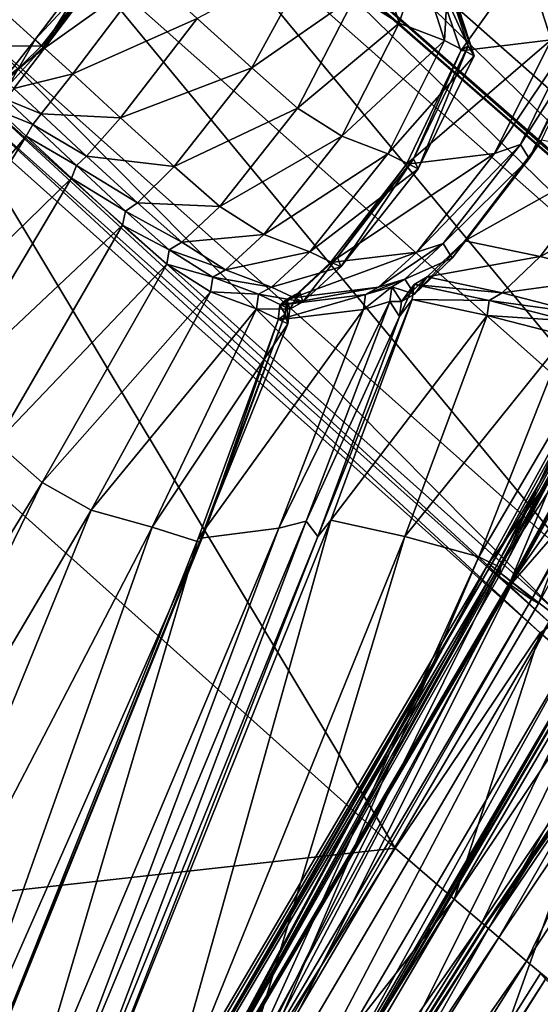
# Model space of a CAD drawing. Header units: millimetres. Extents: x 2387 to 13955, y -4964 to 364.
# Tile 915 of 1056: x 4468 to 4475, y 207 to 220. Entities that reach past the tile are written whole.
import ezdxf

# ---------------------------------------------------------------- set-up
doc = ezdxf.new("R2010")
doc.units = ezdxf.units.MM
doc.header["$MEASUREMENT"] = 0
doc.layers.add('Predefinito', color=7, linetype='Continuous', true_color=0x000000)

# ---------------------------------------------------------------- blocks, each defined once
blk = doc.blocks.new('Blocco 08')
at = {"layer": 'Predefinito'}
for points in [[(-488.804, -40.578, 607.83), (-469.29, -60.736, 485.531), (-470.29, -62.156, 485.508)], [(-455.804, -62.783, 440.54), (-464.064, -55.496, 485.73), (-461.432, -53.25, 485.772)], [(-455.896, -62.961, 440.568), (-464.152, -55.677, 485.748), (-464.064, -55.496, 485.73)], [(-464.064, -55.496, 485.73), (-455.804, -62.783, 440.54), (-455.896, -62.961, 440.568)], [(-456.679, -63.417, 440.465), (-464.937, -56.125, 485.673), (-464.343, -55.738, 485.721)], [(-456.087, -63.025, 440.53), (-464.343, -55.738, 485.721), (-464.152, -55.677, 485.748)], [(-464.343, -55.738, 485.721), (-456.087, -63.025, 440.53), (-456.679, -63.417, 440.465)], [(-464.152, -55.677, 485.748), (-455.896, -62.961, 440.568), (-456.087, -63.025, 440.53)], [(-457.981, -64.581, 440.408), (-466.228, -57.286, 485.625), (-464.937, -56.125, 485.673)], [(-464.937, -56.125, 485.673), (-456.679, -63.417, 440.465), (-457.981, -64.581, 440.408)], [(-459.015, -65.942, 440.49), (-467.268, -58.655, 485.67), (-466.228, -57.286, 485.625)], [(-466.228, -57.286, 485.625), (-457.981, -64.581, 440.408), (-459.015, -65.942, 440.49)], [(-458.81, -66.925, 440.836), (-467.109, -59.664, 485.899), (-467.268, -58.655, 485.67)], [(-467.268, -58.655, 485.67), (-459.015, -65.942, 440.49), (-458.81, -66.925, 440.836)], [(-461.082, -68.033, 440.306), (-469.29, -60.736, 485.531), (-468.083, -59.574, 485.646)], [(-468.083, -59.574, 485.646), (-459.841, -66.861, 440.462), (-461.082, -68.033, 440.306)], [(-459.841, -66.861, 440.462), (-468.083, -59.574, 485.646), (-467.148, -59.709, 485.898)], [(-467.148, -59.709, 485.898), (-458.85, -66.969, 440.834), (-459.841, -66.861, 440.462)], [(-458.85, -66.969, 440.834), (-467.148, -59.709, 485.898), (-466.74, -60.09, 486.059)], [(-467.109, -59.664, 485.899), (-458.81, -66.925, 440.836), (-458.405, -67.332, 441.075)], [(-458.405, -67.332, 441.075), (-466.74, -60.09, 486.059), (-467.109, -59.664, 485.899)], [(-466.74, -60.09, 486.059), (-458.405, -67.332, 441.075), (-458.85, -66.969, 440.834)], [(-462.1, -69.451, 440.284), (-470.29, -62.156, 485.508), (-469.29, -60.736, 485.531)], [(-468.457, -60.895, 1225.44), (-468.583, -60.78, 1225.27), (-469.634, -62.167, 1225.23)], [(-469.522, -62.274, 1225.406), (-469.634, -62.167, 1225.23), (-468.583, -60.78, 1225.27)], [(-468.583, -60.78, 1225.27), (-468.457, -60.895, 1225.44), (-469.522, -62.274, 1225.406)], [(-469.29, -60.736, 485.531), (-461.082, -68.033, 440.306), (-462.1, -69.451, 440.284)], [(-465.196, -61.559, 1219.84), (-464.593, -61.941, 1211.533), (-464.93, -60.844, 1211.415)], [(-464.314, -61.075, 1193.802), (-464.93, -60.844, 1211.415), (-464.593, -61.941, 1211.533)], [(-470.093, -61.755, 1226.835), (-469.547, -62.254, 1225.934), (-468.473, -60.883, 1225.972)], [(-469.634, -62.167, 1225.23), (-469.503, -62.286, 1225.385), (-468.457, -60.895, 1225.44)], [(-468.457, -60.895, 1225.44), (-468.473, -60.883, 1225.972), (-469.547, -62.254, 1225.934)], [(-469.547, -62.254, 1225.934), (-469.522, -62.274, 1225.406), (-468.457, -60.895, 1225.44)], [(-468.065, -61.256, 1225.419), (-468.457, -60.895, 1225.44), (-469.503, -62.286, 1225.385)], [(-462.488, -60.936, 973.299), (-462.84, -61.064, 1031.339), (-462.485, -62.173, 1031.332)], [(-467.39, -61.874, 1224.676), (-466.633, -62.558, 1222.929), (-465.796, -61.031, 1222.806)], [(-465.196, -61.559, 1219.84), (-465.796, -61.031, 1222.806), (-466.633, -62.558, 1222.929)], [(-464.593, -61.941, 1211.533), (-463.962, -62.183, 1193.846), (-464.314, -61.075, 1193.802)], [(-463.914, -61.283, 1167.342), (-464.314, -61.075, 1193.802), (-463.962, -62.183, 1193.846)], [(-462.84, -61.064, 1031.339), (-464.11, -61.217, 1087.889), (-463.735, -62.326, 1087.882)], [(-463.735, -62.326, 1087.882), (-462.485, -62.173, 1031.332), (-462.84, -61.064, 1031.339)], [(-469.503, -62.286, 1225.385), (-469.113, -62.644, 1225.351), (-468.065, -61.256, 1225.419)], [(-467.39, -61.874, 1224.676), (-468.065, -61.256, 1225.419), (-469.113, -62.644, 1225.351)], [(-464.11, -61.217, 1087.889), (-464.006, -61.144, 1132.631), (-463.633, -62.256, 1132.627)], [(-463.633, -62.256, 1132.627), (-463.735, -62.326, 1087.882), (-464.11, -61.217, 1087.889)], [(-464.006, -61.144, 1132.631), (-463.914, -61.283, 1167.342), (-463.553, -62.394, 1167.351)], [(-463.553, -62.394, 1167.351), (-463.633, -62.256, 1132.627), (-464.006, -61.144, 1132.631)], [(-463.962, -62.183, 1193.846), (-463.553, -62.394, 1167.351), (-463.914, -61.283, 1167.342)], [(-466.633, -62.558, 1222.929), (-465.998, -63.117, 1219.896), (-465.196, -61.559, 1219.84)], [(-464.593, -61.941, 1211.533), (-465.196, -61.559, 1219.84), (-465.998, -63.117, 1219.896)], [(-469.547, -62.254, 1225.934), (-470.093, -61.755, 1226.835), (-470.597, -62.264, 1226.763)], [(-469.113, -62.644, 1225.351), (-468.452, -63.254, 1224.609), (-467.39, -61.874, 1224.676)], [(-466.633, -62.558, 1222.929), (-467.39, -61.874, 1224.676), (-468.452, -63.254, 1224.609)], [(-465.998, -63.117, 1219.896), (-465.385, -63.508, 1211.544), (-464.593, -61.941, 1211.533)], [(-463.962, -62.183, 1193.846), (-464.593, -61.941, 1211.533), (-465.385, -63.508, 1211.544)], [(-463.269, -63.747, 1031.296), (-462.908, -63.621, 973.255), (-462.129, -62.042, 973.291)], [(-462.129, -62.042, 973.291), (-462.485, -62.173, 1031.332), (-463.269, -63.747, 1031.296)], [(-462.026, -62.232, 924.074), (-462.129, -62.042, 973.291), (-462.908, -63.621, 973.255)], [(-462.792, -63.816, 924.036), (-462.62, -63.563, 881.791), (-461.856, -61.97, 881.831)], [(-461.856, -61.97, 881.831), (-462.026, -62.232, 924.074), (-462.792, -63.816, 924.036)], [(-462.427, -70.084, 440.32), (-470.604, -62.791, 485.528), (-470.29, -62.156, 485.508)], [(-470.29, -62.156, 485.508), (-462.1, -69.451, 440.284), (-462.427, -70.084, 440.32)], [(-469.503, -62.286, 1225.385), (-469.634, -62.167, 1225.23), (-470.069, -62.721, 1225.202)], [(-469.998, -62.8, 1225.394), (-470.069, -62.721, 1225.202), (-469.634, -62.167, 1225.23)], [(-469.634, -62.167, 1225.23), (-469.522, -62.274, 1225.406), (-469.998, -62.8, 1225.394)], [(-465.385, -63.508, 1211.544), (-464.748, -63.75, 1193.831), (-463.962, -62.183, 1193.846)], [(-463.553, -62.394, 1167.351), (-463.962, -62.183, 1193.846), (-464.748, -63.75, 1193.831)], [(-464.49, -63.897, 1087.848), (-463.269, -63.747, 1031.296), (-462.485, -62.173, 1031.332)], [(-462.485, -62.173, 1031.332), (-463.735, -62.326, 1087.882), (-464.49, -63.897, 1087.848)], [(-470.597, -62.264, 1226.763), (-470.058, -62.757, 1225.906), (-469.547, -62.254, 1225.934)], [(-470.069, -62.721, 1225.202), (-469.926, -62.848, 1225.305), (-469.503, -62.286, 1225.385)], [(-469.522, -62.274, 1225.406), (-469.547, -62.254, 1225.934), (-470.058, -62.757, 1225.906)], [(-470.058, -62.757, 1225.906), (-469.998, -62.8, 1225.394), (-469.522, -62.274, 1225.406)], [(-469.113, -62.644, 1225.351), (-469.503, -62.286, 1225.385), (-469.926, -62.848, 1225.305)], [(-464.391, -63.823, 1132.595), (-464.49, -63.897, 1087.848), (-463.735, -62.326, 1087.882)], [(-463.735, -62.326, 1087.882), (-463.633, -62.256, 1132.627), (-464.391, -63.823, 1132.595)], [(-464.327, -63.96, 1167.326), (-464.391, -63.823, 1132.595), (-463.633, -62.256, 1132.627)], [(-463.633, -62.256, 1132.627), (-463.553, -62.394, 1167.351), (-464.327, -63.96, 1167.326)], [(-462.908, -63.621, 973.255), (-462.792, -63.816, 924.036), (-462.026, -62.232, 924.074)], [(-464.748, -63.75, 1193.831), (-464.327, -63.96, 1167.326), (-463.553, -62.394, 1167.351)], [(-468.452, -63.254, 1224.609), (-467.707, -63.928, 1222.872), (-466.633, -62.558, 1222.929)], [(-465.998, -63.117, 1219.896), (-466.633, -62.558, 1222.929), (-467.707, -63.928, 1222.872)], [(-469.926, -62.848, 1225.305), (-469.548, -63.197, 1225.231), (-469.113, -62.644, 1225.351)], [(-468.452, -63.254, 1224.609), (-469.113, -62.644, 1225.351), (-469.548, -63.197, 1225.231)], [(-462.47, -70.28, 440.35), (-470.642, -62.988, 485.547), (-470.604, -62.791, 485.528)], [(-470.604, -62.791, 485.528), (-462.427, -70.084, 440.32), (-462.47, -70.28, 440.35)], [(-469.548, -63.197, 1225.231), (-469.926, -62.848, 1225.305), (-470.033, -62.999, 1225.259)], [(-462.638, -70.391, 440.313), (-470.811, -63.097, 485.522), (-470.642, -62.988, 485.547)], [(-470.642, -62.988, 485.547), (-462.47, -70.28, 440.35), (-462.638, -70.391, 440.313)], [(-469.664, -63.343, 1225.156), (-470.033, -62.999, 1225.259), (-470.136, -63.156, 1225.298)], [(-470.033, -62.999, 1225.259), (-469.664, -63.343, 1225.156), (-469.548, -63.197, 1225.231)], [(-464.645, -73.375, 440.197), (-472.791, -66.077, 485.421), (-470.811, -63.097, 485.522)], [(-469.758, -63.505, 1225.224), (-470.136, -63.156, 1225.298), (-471.973, -66.13, 1225.302)], [(-470.811, -63.097, 485.522), (-462.638, -70.391, 440.313), (-464.645, -73.375, 440.197)], [(-470.136, -63.156, 1225.298), (-469.758, -63.505, 1225.224), (-469.664, -63.343, 1225.156)], [(-467.707, -63.928, 1222.872), (-467.077, -64.483, 1219.849), (-465.998, -63.117, 1219.896)], [(-465.385, -63.508, 1211.544), (-465.998, -63.117, 1219.896), (-467.077, -64.483, 1219.849)], [(-468.921, -63.783, 1224.499), (-469.548, -63.197, 1225.231), (-469.664, -63.343, 1225.156)], [(-469.548, -63.197, 1225.231), (-468.921, -63.783, 1224.499), (-468.452, -63.254, 1224.609)], [(-467.707, -63.928, 1222.872), (-468.452, -63.254, 1224.609), (-468.921, -63.783, 1224.499)], [(-469.06, -63.912, 1224.432), (-469.664, -63.343, 1225.156), (-469.758, -63.505, 1225.224)], [(-469.664, -63.343, 1225.156), (-469.06, -63.912, 1224.432), (-468.921, -63.783, 1224.499)], [(-471.973, -66.13, 1225.302), (-471.578, -66.477, 1225.266), (-469.758, -63.505, 1225.224)], [(-469.131, -64.091, 1224.493), (-469.758, -63.505, 1225.224), (-471.578, -66.477, 1225.266)], [(-469.758, -63.505, 1225.224), (-469.131, -64.091, 1224.493), (-469.06, -63.912, 1224.432)], [(-467.077, -64.483, 1219.849), (-466.466, -64.871, 1211.503), (-465.385, -63.508, 1211.544)], [(-464.748, -63.75, 1193.831), (-465.385, -63.508, 1211.544), (-466.466, -64.871, 1211.503)], [(-462.62, -63.563, 881.791), (-462.792, -63.816, 924.036), (-463.855, -65.198, 923.994)], [(-463.855, -65.198, 923.994), (-463.681, -64.957, 881.747), (-462.62, -63.563, 881.791)], [(-461.573, -63.777, 844.672), (-462.62, -63.563, 881.791), (-463.681, -64.957, 881.747)], [(-462.908, -63.621, 973.255), (-463.269, -63.747, 1031.296), (-464.348, -65.114, 1031.261)], [(-464.348, -65.114, 1031.261), (-463.983, -64.996, 973.216), (-462.908, -63.621, 973.255)], [(-462.792, -63.816, 924.036), (-462.908, -63.621, 973.255), (-463.983, -64.996, 973.216)], [(-468.215, -64.432, 1222.794), (-468.921, -63.783, 1224.499), (-469.06, -63.912, 1224.432)], [(-468.921, -63.783, 1224.499), (-468.215, -64.432, 1222.794), (-467.707, -63.928, 1222.872)], [(-466.466, -64.871, 1211.503), (-465.828, -65.111, 1193.795), (-464.748, -63.75, 1193.831)], [(-464.327, -63.96, 1167.326), (-464.748, -63.75, 1193.831), (-465.828, -65.111, 1193.795)], [(-463.269, -63.747, 1031.296), (-464.49, -63.897, 1087.848), (-465.544, -65.26, 1087.812)], [(-465.544, -65.26, 1087.812), (-464.348, -65.114, 1031.261), (-463.269, -63.747, 1031.296)], [(-465.399, -65.32, 1167.294), (-465.447, -65.182, 1132.561), (-464.391, -63.823, 1132.595)], [(-464.49, -63.897, 1087.848), (-464.391, -63.823, 1132.595), (-465.447, -65.182, 1132.561)], [(-464.391, -63.823, 1132.595), (-464.327, -63.96, 1167.326), (-465.399, -65.32, 1167.294)], [(-463.983, -64.996, 973.216), (-463.855, -65.198, 923.994), (-462.792, -63.816, 924.036)], [(-463.681, -64.957, 881.747), (-462.64, -65.175, 844.629), (-461.573, -63.777, 844.672)], [(-460.479, -64.06, 817.058), (-461.573, -63.777, 844.672), (-462.64, -65.175, 844.629)], [(-468.38, -64.544, 1222.747), (-469.06, -63.912, 1224.432), (-469.131, -64.091, 1224.493)], [(-469.06, -63.912, 1224.432), (-468.38, -64.544, 1222.747), (-468.215, -64.432, 1222.794)], [(-467.077, -64.483, 1219.849), (-467.707, -63.928, 1222.872), (-468.215, -64.432, 1222.794)], [(-465.828, -65.111, 1193.795), (-465.399, -65.32, 1167.294), (-464.327, -63.96, 1167.326)], [(-465.447, -65.182, 1132.561), (-465.544, -65.26, 1087.812), (-464.49, -63.897, 1087.848)], [(-471.578, -66.477, 1225.266), (-470.912, -67.082, 1224.525), (-469.131, -64.091, 1224.493)], [(-468.425, -64.739, 1222.787), (-469.131, -64.091, 1224.493), (-470.912, -67.082, 1224.525)], [(-469.131, -64.091, 1224.493), (-468.425, -64.739, 1222.787), (-468.38, -64.544, 1222.747)], [(-462.64, -65.175, 844.629), (-461.545, -65.455, 817.02), (-460.479, -64.06, 817.058)], [(-467.777, -65.08, 1219.769), (-468.38, -64.544, 1222.747), (-468.425, -64.739, 1222.787)], [(-467.602, -64.976, 1219.798), (-468.215, -64.432, 1222.794), (-468.38, -64.544, 1222.747)], [(-468.38, -64.544, 1222.747), (-467.777, -65.08, 1219.769), (-467.602, -64.976, 1219.798)], [(-468.215, -64.432, 1222.794), (-467.602, -64.976, 1219.798), (-467.077, -64.483, 1219.849)], [(-466.466, -64.871, 1211.503), (-467.077, -64.483, 1219.849), (-467.602, -64.976, 1219.798)], [(-470.912, -67.082, 1224.525), (-470.168, -67.752, 1222.788), (-468.425, -64.739, 1222.787)], [(-467.811, -65.282, 1219.791), (-468.425, -64.739, 1222.787), (-470.168, -67.752, 1222.788)], [(-468.425, -64.739, 1222.787), (-467.811, -65.282, 1219.791), (-467.777, -65.08, 1219.769)], [(-467.602, -64.976, 1219.798), (-466.995, -65.359, 1211.47), (-466.466, -64.871, 1211.503)], [(-465.828, -65.111, 1193.795), (-466.466, -64.871, 1211.503), (-466.995, -65.359, 1211.47)], [(-467.174, -65.463, 1211.455), (-467.777, -65.08, 1219.769), (-467.811, -65.282, 1219.791)], [(-466.995, -65.359, 1211.47), (-467.602, -64.976, 1219.798), (-467.777, -65.08, 1219.769)], [(-467.777, -65.08, 1219.769), (-467.174, -65.463, 1211.455), (-466.995, -65.359, 1211.47)], [(-464.877, -65.601, 1031.244), (-464.511, -65.49, 973.201), (-463.983, -64.996, 973.216)], [(-463.983, -64.996, 973.216), (-464.348, -65.114, 1031.261), (-464.877, -65.601, 1031.244)], [(-463.855, -65.198, 923.994), (-463.983, -64.996, 973.216), (-464.511, -65.49, 973.201)], [(-464.38, -65.695, 923.976), (-464.205, -65.458, 881.728), (-463.681, -64.957, 881.747)], [(-463.681, -64.957, 881.747), (-463.855, -65.198, 923.994), (-464.38, -65.695, 923.976)], [(-462.64, -65.175, 844.629), (-463.681, -64.957, 881.747), (-464.205, -65.458, 881.728)], [(-466.995, -65.359, 1211.47), (-466.358, -65.598, 1193.775), (-465.828, -65.111, 1193.795)], [(-465.399, -65.32, 1167.294), (-465.828, -65.111, 1193.795), (-466.358, -65.598, 1193.775)], [(-466.065, -65.748, 1087.797), (-464.877, -65.601, 1031.244), (-464.348, -65.114, 1031.261)], [(-464.348, -65.114, 1031.261), (-465.544, -65.26, 1087.812), (-466.065, -65.748, 1087.797)], [(-465.544, -65.26, 1087.812), (-465.447, -65.182, 1132.561), (-465.969, -65.667, 1132.547)], [(-465.927, -65.804, 1167.277), (-465.969, -65.667, 1132.547), (-465.447, -65.182, 1132.561)], [(-465.447, -65.182, 1132.561), (-465.399, -65.32, 1167.294), (-465.927, -65.804, 1167.277)], [(-464.511, -65.49, 973.201), (-464.38, -65.695, 923.976), (-463.855, -65.198, 923.994)], [(-464.205, -65.458, 881.728), (-463.165, -65.679, 844.61), (-462.64, -65.175, 844.629)], [(-461.545, -65.455, 817.02), (-462.64, -65.175, 844.629), (-463.165, -65.679, 844.61)], [(-470.168, -67.752, 1222.788), (-469.538, -68.305, 1219.765), (-467.811, -65.282, 1219.791)], [(-467.204, -65.665, 1211.463), (-467.811, -65.282, 1219.791), (-469.538, -68.305, 1219.765)], [(-467.811, -65.282, 1219.791), (-467.204, -65.665, 1211.463), (-467.174, -65.463, 1211.455)], [(-466.358, -65.598, 1193.775), (-466.995, -65.359, 1211.47), (-467.174, -65.463, 1211.455)], [(-466.358, -65.598, 1193.775), (-465.927, -65.804, 1167.277), (-465.399, -65.32, 1167.294)], [(-465.969, -65.667, 1132.547), (-466.065, -65.748, 1087.797), (-465.544, -65.26, 1087.812)], [(-466.538, -65.698, 1193.767), (-467.174, -65.463, 1211.455), (-467.204, -65.665, 1211.463)], [(-467.174, -65.463, 1211.455), (-466.538, -65.698, 1193.767), (-466.358, -65.598, 1193.775)], [(-464.511, -65.49, 973.201), (-464.877, -65.601, 1031.244), (-465.057, -65.702, 1031.24)], [(-465.057, -65.702, 1031.24), (-464.691, -65.593, 973.196), (-464.511, -65.49, 973.201)], [(-464.38, -65.695, 923.976), (-464.511, -65.49, 973.201), (-464.691, -65.593, 973.196)], [(-464.205, -65.458, 881.728), (-464.38, -65.695, 923.976), (-464.559, -65.799, 923.97)], [(-464.559, -65.799, 923.97), (-464.384, -65.564, 881.722), (-464.205, -65.458, 881.728)], [(-463.165, -65.679, 844.61), (-464.205, -65.458, 881.728), (-464.384, -65.564, 881.722)], [(-463.165, -65.679, 844.61), (-462.071, -65.96, 817.005), (-461.545, -65.455, 817.02)], [(-465.927, -65.804, 1167.277), (-466.358, -65.598, 1193.775), (-466.538, -65.698, 1193.767)], [(-464.877, -65.601, 1031.244), (-466.065, -65.748, 1087.797), (-466.243, -65.848, 1087.793)], [(-466.243, -65.848, 1087.793), (-465.057, -65.702, 1031.24), (-464.877, -65.601, 1031.244)], [(-465.086, -65.907, 1031.237), (-464.719, -65.798, 973.193), (-464.691, -65.593, 973.196)], [(-464.691, -65.593, 973.196), (-465.057, -65.702, 1031.24), (-465.086, -65.907, 1031.237)], [(-464.559, -65.799, 923.97), (-464.691, -65.593, 973.196), (-464.719, -65.798, 973.193)], [(-464.691, -65.593, 973.196), (-464.559, -65.799, 923.97), (-464.38, -65.695, 923.976)], [(-464.585, -66.004, 923.967), (-464.41, -65.769, 881.719), (-464.384, -65.564, 881.722)], [(-464.384, -65.564, 881.722), (-464.559, -65.799, 923.97), (-464.585, -66.004, 923.967)], [(-463.344, -65.786, 844.603), (-464.384, -65.564, 881.722), (-464.41, -65.769, 881.719)], [(-464.384, -65.564, 881.722), (-463.344, -65.786, 844.603), (-463.165, -65.679, 844.61)], [(-469.538, -68.305, 1219.765), (-468.858, -68.689, 1211.421), (-467.204, -65.665, 1211.463)], [(-466.567, -65.901, 1193.768), (-467.204, -65.665, 1211.463), (-468.858, -68.689, 1211.421)], [(-467.204, -65.665, 1211.463), (-466.567, -65.901, 1193.768), (-466.538, -65.698, 1193.767)], [(-466.106, -65.904, 1167.272), (-466.538, -65.698, 1193.767), (-466.567, -65.901, 1193.768)], [(-466.538, -65.698, 1193.767), (-466.106, -65.904, 1167.272), (-465.927, -65.804, 1167.277)], [(-466.267, -66.053, 1087.79), (-465.086, -65.907, 1031.237), (-465.057, -65.702, 1031.24)], [(-465.057, -65.702, 1031.24), (-466.243, -65.848, 1087.793), (-466.267, -66.053, 1087.79)], [(-466.147, -65.767, 1132.543), (-466.243, -65.848, 1087.793), (-466.065, -65.748, 1087.797)], [(-466.243, -65.848, 1087.793), (-466.147, -65.767, 1132.543), (-466.172, -65.972, 1132.541)], [(-466.133, -66.109, 1167.271), (-466.172, -65.972, 1132.541), (-466.147, -65.767, 1132.543)], [(-466.106, -65.904, 1167.272), (-466.147, -65.767, 1132.543), (-465.969, -65.667, 1132.547)], [(-466.065, -65.748, 1087.797), (-465.969, -65.667, 1132.547), (-466.147, -65.767, 1132.543)], [(-466.147, -65.767, 1132.543), (-466.106, -65.904, 1167.272), (-466.133, -66.109, 1167.271)], [(-465.969, -65.667, 1132.547), (-465.927, -65.804, 1167.277), (-466.106, -65.904, 1167.272)], [(-464.41, -65.769, 881.719), (-464.585, -66.004, 923.967), (-465.719, -69.054, 923.898)], [(-465.719, -69.054, 923.898), (-465.537, -68.831, 881.644), (-464.41, -65.769, 881.719)], [(-463.371, -65.99, 844.602), (-464.41, -65.769, 881.719), (-465.537, -68.831, 881.644)], [(-464.41, -65.769, 881.719), (-463.371, -65.99, 844.602), (-463.344, -65.786, 844.603)], [(-462.071, -65.96, 817.005), (-463.165, -65.679, 844.61), (-463.344, -65.786, 844.603)], [(-468.858, -68.689, 1211.421), (-468.014, -68.925, 1193.719), (-466.567, -65.901, 1193.768)], [(-466.133, -66.109, 1167.271), (-466.567, -65.901, 1193.768), (-468.014, -68.925, 1193.719)], [(-465.086, -65.907, 1031.237), (-466.267, -66.053, 1087.79), (-467.375, -69.081, 1087.731)], [(-467.375, -69.081, 1087.731), (-466.258, -68.94, 1031.177), (-465.086, -65.907, 1031.237)], [(-466.567, -65.901, 1193.768), (-466.133, -66.109, 1167.271), (-466.106, -65.904, 1167.272)], [(-466.172, -65.972, 1132.541), (-466.267, -66.053, 1087.79), (-466.243, -65.848, 1087.793)], [(-464.719, -65.798, 973.193), (-465.086, -65.907, 1031.237), (-466.258, -68.94, 1031.177)], [(-466.258, -68.94, 1031.177), (-465.88, -68.842, 973.129), (-464.719, -65.798, 973.193)], [(-464.585, -66.004, 923.967), (-464.719, -65.798, 973.193), (-465.88, -68.842, 973.129)], [(-464.719, -65.798, 973.193), (-464.585, -66.004, 923.967), (-464.559, -65.799, 923.97)], [(-462.249, -66.067, 817.002), (-463.344, -65.786, 844.603), (-463.371, -65.99, 844.602)], [(-463.344, -65.786, 844.603), (-462.249, -66.067, 817.002), (-462.071, -65.96, 817.005)], [(-466.172, -65.972, 1132.541), (-466.133, -66.109, 1167.271), (-467.356, -69.133, 1167.222)], [(-467.356, -69.133, 1167.222), (-467.288, -68.996, 1132.486), (-466.172, -65.972, 1132.541)], [(-466.267, -66.053, 1087.79), (-466.172, -65.972, 1132.541), (-467.288, -68.996, 1132.486)], [(-465.88, -68.842, 973.129), (-465.719, -69.054, 923.898), (-464.585, -66.004, 923.967)], [(-465.537, -68.831, 881.644), (-464.512, -69.057, 844.532), (-463.371, -65.99, 844.602)], [(-462.276, -66.272, 816.997), (-463.371, -65.99, 844.602), (-464.512, -69.057, 844.532)], [(-463.371, -65.99, 844.602), (-462.276, -66.272, 816.997), (-462.249, -66.067, 817.002)], [(-478.241, -74.885, 485.25), (-472.791, -66.077, 485.421), (-464.645, -73.375, 440.197)], [(-468.014, -68.925, 1193.719), (-467.356, -69.133, 1167.222), (-466.133, -66.109, 1167.271)], [(-467.288, -68.996, 1132.486), (-467.375, -69.081, 1087.731), (-466.267, -66.053, 1087.79)], [(-464.512, -69.057, 844.532), (-463.485, -69.336, 816.931), (-462.276, -66.272, 816.997)], [(-461.778, -66.421, 803.29), (-462.276, -66.272, 816.997), (-463.485, -69.336, 816.931)], [(-461.31, -66.599, 788.921), (-461.643, -66.315, 789.023), (-463.355, -69.431, 788.969)], [(-463.048, -69.674, 789.147), (-463.355, -69.431, 788.969), (-461.643, -66.315, 789.023)], [(-461.643, -66.315, 789.023), (-461.344, -66.576, 789.243), (-463.048, -69.674, 789.147)], [(-463.485, -69.336, 816.931), (-463.189, -69.486, 803.206), (-461.778, -66.421, 803.29)], [(-463.29, -69.549, 796.21), (-463.347, -69.503, 796.007), (-461.66, -66.421, 796.065)], [(-461.572, -66.492, 795.857), (-461.66, -66.421, 796.065), (-463.347, -69.503, 796.007)], [(-461.66, -66.421, 796.065), (-461.605, -66.472, 796.293), (-463.29, -69.549, 796.21)], [(-461.582, -66.516, 798.161), (-461.778, -66.421, 803.29), (-463.189, -69.486, 803.206)], [(-463.347, -69.503, 796.007), (-463.261, -69.568, 795.823), (-461.572, -66.492, 795.857)], [(-463.197, -69.586, 798.063), (-463.29, -69.549, 796.21), (-461.605, -66.472, 796.293)], [(-461.366, -66.653, 794.94), (-461.572, -66.492, 795.857), (-463.261, -69.568, 795.823)], [(-461.605, -66.472, 796.293), (-461.582, -66.516, 798.161), (-463.197, -69.586, 798.063)], [(-463.189, -69.486, 803.206), (-463.197, -69.586, 798.063), (-461.582, -66.516, 798.161)], [(-462.662, -69.985, 790.107), (-463.048, -69.674, 789.147), (-461.344, -66.576, 789.243)], [(-461.344, -66.576, 789.243), (-460.966, -66.916, 790.221), (-462.662, -69.985, 790.107)], [(-463.355, -69.431, 788.969), (-463.023, -69.691, 788.91), (-461.31, -66.599, 788.921)], [(-463.261, -69.568, 795.823), (-463.056, -69.719, 794.91), (-461.366, -66.653, 794.94)], [(-461.068, -66.868, 792.591), (-461.366, -66.653, 794.94), (-463.056, -69.719, 794.91)], [(-460.745, -67.071, 788.122), (-461.31, -66.599, 788.921), (-463.023, -69.691, 788.91)], [(-463.056, -69.719, 794.91), (-462.76, -69.93, 792.515), (-461.068, -66.868, 792.591)], [(-460.966, -66.916, 790.221), (-461.068, -66.868, 792.591), (-462.76, -69.93, 792.515)], [(-462.76, -69.93, 792.515), (-462.662, -69.985, 790.107), (-460.966, -66.916, 790.221)], [(-463.023, -69.691, 788.91), (-462.453, -70.133, 788.124), (-460.745, -67.071, 788.122)], [(-474.791, -76.884, 1219.628), (-469.538, -68.305, 1219.765), (-470.168, -67.752, 1222.788)], [(-469.538, -68.305, 1219.765), (-474.791, -76.884, 1219.628), (-473.913, -77.263, 1211.284)], [(-473.913, -77.263, 1211.284), (-468.858, -68.689, 1211.421), (-469.538, -68.305, 1219.765)], [(-468.858, -68.689, 1211.421), (-473.913, -77.263, 1211.284), (-472.453, -77.493, 1193.595)], [(-472.453, -77.493, 1193.595), (-468.014, -68.925, 1193.719), (-468.858, -68.689, 1211.421)], [(-465.88, -68.842, 973.129), (-469.472, -77.472, 972.98), (-469.225, -77.7, 923.728)], [(-469.472, -77.472, 972.98), (-465.88, -68.842, 973.129), (-466.258, -68.94, 1031.177)], [(-469.225, -77.7, 923.728), (-465.719, -69.054, 923.898), (-465.88, -68.842, 973.129)], [(-465.537, -68.831, 881.644), (-469.019, -77.503, 881.461), (-468.033, -77.739, 844.36)], [(-469.019, -77.503, 881.461), (-465.537, -68.831, 881.644), (-465.719, -69.054, 923.898)], [(-468.033, -77.739, 844.36), (-464.512, -69.057, 844.532), (-465.537, -68.831, 881.644)], [(-468.014, -68.925, 1193.719), (-472.453, -77.493, 1193.595), (-471.134, -77.695, 1167.107)], [(-471.134, -77.695, 1167.107), (-467.356, -69.133, 1167.222), (-468.014, -68.925, 1193.719)], [(-467.288, -68.996, 1132.486), (-470.744, -77.559, 1132.363), (-470.796, -77.652, 1087.596)], [(-470.796, -77.652, 1087.596), (-467.375, -69.081, 1087.731), (-467.288, -68.996, 1132.486)], [(-470.744, -77.559, 1132.363), (-467.288, -68.996, 1132.486), (-467.356, -69.133, 1167.222)], [(-466.258, -68.94, 1031.177), (-469.87, -77.52, 1031.035), (-469.472, -77.472, 972.98)], [(-469.87, -77.52, 1031.035), (-466.258, -68.94, 1031.177), (-467.375, -69.081, 1087.731)], [(-467.356, -69.133, 1167.222), (-471.134, -77.695, 1167.107), (-470.744, -77.559, 1132.363)], [(-467.375, -69.081, 1087.731), (-470.796, -77.652, 1087.596), (-469.87, -77.52, 1031.035)], [(-465.719, -69.054, 923.898), (-469.225, -77.7, 923.728), (-469.019, -77.503, 881.461)], [(-464.512, -69.057, 844.532), (-468.033, -77.739, 844.36), (-467.208, -78.023, 816.772)], [(-467.208, -78.023, 816.772), (-463.485, -69.336, 816.931), (-464.512, -69.057, 844.532)], [(-463.355, -69.431, 788.969), (-468.561, -78.282, 788.811), (-468.203, -78.493, 788.764)], [(-468.226, -78.477, 788.973), (-468.561, -78.282, 788.811), (-463.355, -69.431, 788.969)], [(-463.355, -69.431, 788.969), (-463.048, -69.674, 789.147), (-468.226, -78.477, 788.973)], [(-468.203, -78.493, 788.764), (-463.023, -69.691, 788.91), (-463.355, -69.431, 788.969)], [(-467.511, -78.182, 803.041), (-463.189, -69.486, 803.206), (-463.485, -69.336, 816.931)], [(-463.485, -69.336, 816.931), (-467.208, -78.023, 816.772), (-467.511, -78.182, 803.041)], [(-468.432, -78.277, 796.04), (-468.494, -78.241, 795.847), (-463.347, -69.503, 796.007)], [(-463.347, -69.503, 796.007), (-468.494, -78.241, 795.847), (-468.404, -78.295, 795.672)], [(-463.347, -69.503, 796.007), (-463.29, -69.549, 796.21), (-468.432, -78.277, 796.04)], [(-468.129, -78.295, 797.891), (-468.432, -78.277, 796.04), (-463.29, -69.549, 796.21)], [(-468.404, -78.295, 795.672), (-463.261, -69.568, 795.823), (-463.347, -69.503, 796.007)], [(-463.261, -69.568, 795.823), (-468.404, -78.295, 795.672), (-468.19, -78.431, 794.757)], [(-468.19, -78.431, 794.757), (-463.056, -69.719, 794.91), (-463.261, -69.568, 795.823)], [(-463.189, -69.486, 803.206), (-467.511, -78.182, 803.041), (-468.129, -78.295, 797.891)], [(-468.129, -78.295, 797.891), (-463.197, -69.586, 798.063), (-463.189, -69.486, 803.206)], [(-463.29, -69.549, 796.21), (-463.197, -69.586, 798.063), (-468.129, -78.295, 797.891)], [(-467.8, -78.716, 789.926), (-468.226, -78.477, 788.973), (-463.048, -69.674, 789.147)], [(-463.023, -69.691, 788.91), (-468.203, -78.493, 788.764), (-467.592, -78.859, 787.984)], [(-463.056, -69.719, 794.91), (-468.19, -78.431, 794.757), (-467.887, -78.636, 792.348)], [(-467.887, -78.636, 792.348), (-462.76, -69.93, 792.515), (-463.056, -69.719, 794.91)], [(-463.048, -69.674, 789.147), (-462.662, -69.985, 790.107), (-467.8, -78.716, 789.926)], [(-467.592, -78.859, 787.984), (-462.453, -70.133, 788.124), (-463.023, -69.691, 788.91)], [(-462.76, -69.93, 792.515), (-467.887, -78.636, 792.348), (-467.8, -78.716, 789.926)], [(-467.8, -78.716, 789.926), (-462.662, -69.985, 790.107), (-462.76, -69.93, 792.515)], [(-462.453, -70.133, 788.124), (-467.592, -78.859, 787.984), (-467.166, -79.137, 785.618)], [(-467.166, -79.137, 785.618), (-462.048, -70.433, 785.774), (-462.453, -70.133, 788.124)], [(-463.829, -74.081, 435.155), (-464.645, -73.375, 440.197), (-462.638, -70.391, 440.313)], [(-462.638, -70.391, 440.313), (-461.825, -71.095, 435.282), (-463.829, -74.081, 435.155)], [(-461.825, -71.095, 435.282), (-462.638, -70.391, 440.313), (-462.47, -70.28, 440.35)], [(-462.048, -70.433, 785.774), (-467.166, -79.137, 785.618), (-466.95, -79.293, 783.199)], [(-461.889, -70.533, 782.207), (-467.015, -79.271, 782.049), (-466.914, -79.334, 781.884)], [(-466.964, -79.297, 782.248), (-467.015, -79.271, 782.049), (-461.889, -70.533, 782.207)], [(-461.889, -70.533, 782.207), (-461.845, -70.57, 782.414), (-466.964, -79.297, 782.248)], [(-466.95, -79.293, 783.199), (-461.837, -70.582, 783.366), (-462.048, -70.433, 785.774)], [(-466.914, -79.334, 781.884), (-461.793, -70.608, 782.035), (-461.889, -70.533, 782.207)], [(-466.95, -79.293, 783.199), (-466.964, -79.297, 782.248), (-461.845, -70.57, 782.414)], [(-461.845, -70.57, 782.414), (-461.837, -70.582, 783.366), (-466.95, -79.293, 783.199)], [(-461.793, -70.608, 782.035), (-466.914, -79.334, 781.884), (-466.267, -79.625, 780.12)], [(-466.267, -79.625, 780.12), (-461.326, -70.918, 780.265), (-461.793, -70.608, 782.035)], [(-461.326, -70.918, 780.265), (-466.267, -79.625, 780.12), (-464.685, -80.279, 775.127)], [(-464.685, -80.279, 775.127), (-460.267, -71.587, 775.27), (-461.326, -70.918, 780.265)], [(-463.448, -74.41, 433.367), (-463.829, -74.081, 435.155), (-461.825, -71.095, 435.282)], [(-461.825, -71.095, 435.282), (-461.444, -71.433, 433.479), (-463.448, -74.41, 433.367)], [(-463.355, -74.488, 433.19), (-463.448, -74.41, 433.367), (-461.444, -71.433, 433.479)], [(-463.211, -74.614, 429.614), (-463.409, -74.444, 432.032), (-461.401, -71.463, 432.09)], [(-461.388, -71.478, 433.046), (-461.401, -71.463, 432.09), (-463.409, -74.444, 432.032)], [(-463.409, -74.444, 432.032), (-463.399, -74.451, 432.985), (-461.388, -71.478, 433.046)], [(-461.347, -71.517, 433.277), (-461.388, -71.478, 433.046), (-463.399, -74.451, 432.985)], [(-461.444, -71.433, 433.479), (-461.347, -71.517, 433.277), (-463.355, -74.488, 433.19)], [(-461.401, -71.463, 432.09), (-461.213, -71.623, 429.714), (-463.211, -74.614, 429.614)], [(-460.267, -71.587, 775.27), (-464.685, -80.279, 775.127), (-454.701, -87.463, 730.029)], [(-463.399, -74.451, 432.985), (-463.355, -74.488, 433.19), (-461.347, -71.517, 433.277)], [(-462.826, -74.943, 427.247), (-463.211, -74.614, 429.614), (-461.213, -71.623, 429.714)], [(-461.213, -71.623, 429.714), (-460.84, -71.954, 427.384), (-462.826, -74.943, 427.247)], [(-462.268, -75.406, 426.443), (-462.826, -74.943, 427.247), (-460.84, -71.954, 427.384)], [(-464.645, -73.375, 440.197), (-470.189, -82.194, 440.037), (-478.241, -74.885, 485.25)], [(-470.189, -82.194, 440.037), (-464.645, -73.375, 440.197), (-463.829, -74.081, 435.155)], [(-463.829, -74.081, 435.155), (-469.366, -82.894, 434.993), (-470.189, -82.194, 440.037)], [(-469.366, -82.894, 434.993), (-463.829, -74.081, 435.155), (-463.448, -74.41, 433.367)], [(-463.448, -74.41, 433.367), (-468.978, -83.208, 433.208), (-469.366, -82.894, 434.993)], [(-468.978, -83.208, 433.208), (-463.448, -74.41, 433.367), (-463.355, -74.488, 433.19)], [(-463.355, -74.488, 433.19), (-468.88, -83.275, 433.039), (-468.978, -83.208, 433.208)], [(-468.95, -83.256, 431.891), (-463.409, -74.444, 432.032), (-463.211, -74.614, 429.614)], [(-463.399, -74.451, 432.985), (-463.409, -74.444, 432.032), (-468.95, -83.256, 431.891)], [(-468.95, -83.256, 431.891), (-468.931, -83.248, 432.843), (-463.399, -74.451, 432.985)], [(-463.355, -74.488, 433.19), (-463.399, -74.451, 432.985), (-468.931, -83.248, 432.843)], [(-468.931, -83.248, 432.843), (-468.88, -83.275, 433.039), (-463.355, -74.488, 433.19)], [(-463.211, -74.614, 429.614), (-468.75, -83.433, 429.46), (-468.95, -83.256, 431.891)], [(-468.75, -83.433, 429.46), (-463.211, -74.614, 429.614), (-462.826, -74.943, 427.247)], [(-462.826, -74.943, 427.247), (-468.345, -83.741, 427.079), (-468.75, -83.433, 429.46)], [(-468.345, -83.741, 427.079), (-462.826, -74.943, 427.247), (-462.268, -75.406, 426.443)], [(-468.158, -83.907, 425.128), (-462.634, -75.112, 425.255), (-462.563, -75.191, 422.839)], [(-462.245, -75.426, 426.207), (-462.634, -75.112, 425.255), (-468.158, -83.907, 425.128)], [(-462.563, -75.191, 422.839), (-468.103, -84.008, 422.698), (-468.158, -83.907, 425.128)], [(-468.103, -84.008, 422.698), (-462.563, -75.191, 422.839), (-462.302, -75.431, 420.432)], [(-462.268, -75.406, 426.443), (-467.746, -84.132, 426.28), (-468.345, -83.741, 427.079)], [(-468.158, -83.907, 425.128), (-467.727, -84.149, 426.071), (-462.245, -75.426, 426.207)], [(-462.302, -75.431, 420.432), (-467.839, -84.242, 420.278), (-468.103, -84.008, 422.698)], [(-467.839, -84.242, 420.278), (-462.302, -75.431, 420.432), (-462.114, -75.596, 419.511)], [(-467.746, -84.132, 426.28), (-462.268, -75.406, 426.443), (-461.942, -75.675, 426.374)], [(-461.942, -75.675, 426.374), (-462.245, -75.426, 426.207), (-467.727, -84.149, 426.071)]]:
    blk.add_3dface(points, dxfattribs=at)

msp = doc.modelspace()

# ---------------------------------------------------------------- block references
at = {"layer": 'Predefinito'}
msp.add_blockref('Blocco 08', (4937.65, 282.162), dxfattribs=at)

doc.saveas('drawing.dxf')
